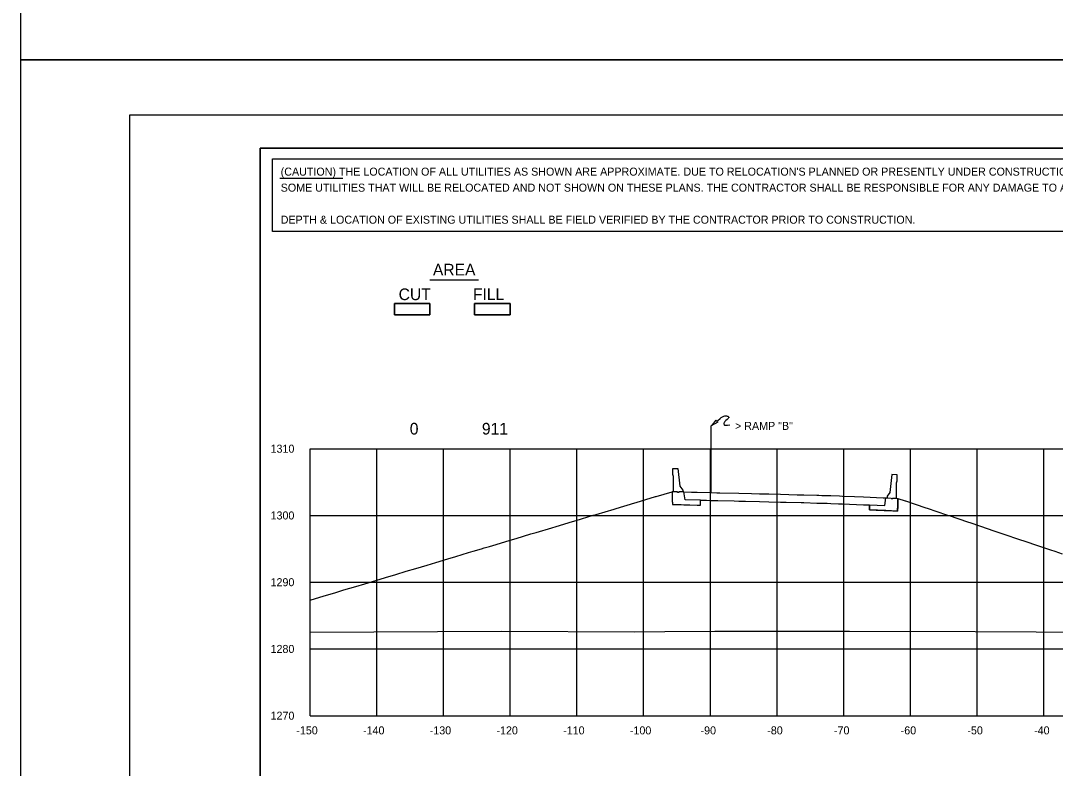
# Model space of a CAD drawing. Extents: x 2148105 to 2149976, y 144169 to 149705.
# Drawn here: x 2148219.9 to 2148375, y 145279 to 145391 of the extents above; entities that cross this region are included whole.
import ezdxf

# ---------------------------------------------------------------- set-up
doc = ezdxf.new("R2010")
doc.units = 0
for name, color, linetype in [('EX_Align', 7, 'Continuous'), ('PH1a-PR-ServRd', 7, 'Continuous'), ('PR-Dividing Strip', 7, 'Continuous'), ('PR_Align_PC', 7, 'Continuous'), ('PR_Align_PI', 7, 'Continuous'), ('PR_Align_Ramp_E', 7, 'Continuous'), ('PR_Align_Ramp_J', 7, 'Continuous'), ('PR_Storm_Conc_Box_PH1B', 7, 'Continuous'), ('PR_Storm_Conc_Pipe_PH1B', 7, 'Continuous'), ('PR_Storm_Inlet_CICI_PH1A', 7, 'Continuous'), ('PR_Storm_Inlet_CICI_PH1B', 7, 'Continuous'), ('PR_Storm_MH', 7, 'Continuous'), ('PR_Storm_MH_PH1B', 7, 'Continuous'), ('PR_Storm_Standard_Median_Drain_PH1B', 7, 'Continuous'), ('TopCut', 7, 'Continuous'), ('TOPO_BRIDGE_Pier Cap', 7, 'Continuous')]:
    doc.layers.add(name, color=color, linetype=linetype)

msp = doc.modelspace()

# ---------------------------------------------------------------- linework, layer by layer
at = {"layer": 'EX_Align'}
msp.add_lwpolyline([(2148263.32, 145304.23), (2148264.15, 145304.48), (2148265.28, 145304.82), (2148267.16, 145305.38), (2148268.39, 145305.75), (2148270.17, 145306.28), (2148271.51, 145306.68), (2148273.17, 145307.18), (2148274.62, 145307.61), (2148276.18, 145308.08), (2148277.74, 145308.54), (2148279.18, 145308.98), (2148280.85, 145309.48), (2148282.19, 145309.88), (2148283.97, 145310.41), (2148285.19, 145310.78), (2148287.08, 145311.34), (2148287.79, 145311.55), (2148289.03, 145311.92), (2148289.43, 145312.04), (2148290.2, 145312.27), (2148291.2, 145312.57), (2148293.31, 145313.2), (2148294.2, 145313.47), (2148296.43, 145314.14), (2148297.21, 145314.37), (2148299.54, 145315.07), (2148300.21, 145315.27), (2148302.66, 145316), (2148303.21, 145316.17), (2148305.77, 145316.93), (2148306.21, 145317.06), (2148308.89, 145317.86), (2148309.21, 145317.96), (2148312, 145318.8), (2148312.21, 145318.86), (2148315.12, 145319.73), (2148315.21, 145319.76), (2148317.61, 145320.47), (2148317.61, 145320.24), (2148317.62, 145319.31), (2148317.62, 145319.16), (2148317.63, 145318.56), (2148317.85, 145318.55), (2148318.23, 145318.54), (2148318.96, 145318.53), (2148319.37, 145318.52), (2148320.24, 145318.5), (2148321.35, 145318.47), (2148321.62, 145318.46), (2148321.83, 145318.46), (2148321.84, 145319.09), (2148321.84, 145319.21), (2148322.72, 145319.19), (2148323.42, 145319.17), (2148324.29, 145319.15), (2148324.46, 145319.15), (2148326.89, 145319.09), (2148327.58, 145319.07), (2148328.6, 145319.05), (2148330.69, 145319), (2148332.1, 145318.96), (2148333.81, 145318.92), (2148334.7, 145318.89), (2148336.92, 145318.84), (2148337.31, 145318.83), (2148339.26, 145318.77), (2148339.57, 145318.77), (2148340.04, 145318.75), (2148340.83, 145318.73), (2148341.37, 145318.72), (2148342.53, 145318.67), (2148343.15, 145318.65), (2148345.22, 145318.56), (2148346.27, 145318.52), (2148346.58, 145318.51), (2148347.17, 145318.48), (2148347.18, 145317.95), (2148347.18, 145317.73), (2148348.15, 145317.69), (2148349.38, 145317.64), (2148349.53, 145317.63), (2148349.64, 145317.63), (2148350.67, 145317.59), (2148351.38, 145317.55), (2148351.39, 145317.82), (2148351.4, 145318.3), (2148351.4, 145318.72), (2148351.41, 145319.47), (2148352.5, 145319.1), (2148352.55, 145319.08), (2148355.61, 145318.05), (2148355.83, 145317.98), (2148358.73, 145317.01), (2148359.1, 145316.88), (2148361.84, 145315.96), (2148362.38, 145315.78), (2148364.96, 145314.91), (2148365.66, 145314.67), (2148368.08, 145313.86), (2148368.93, 145313.57), (2148371.19, 145312.81), (2148371.61, 145312.67), (2148372.5, 145312.37), (2148373.12, 145312.16), (2148374.31, 145311.76), (2148374.95, 145311.55), (2148376.04, 145311.18)], dxfattribs=at)
at = {"layer": 'PH1a-PR-ServRd'}
msp.add_lwpolyline([(2148570.82, 145161.91), (2148255.82, 145161.91), (2148255.82, 145371.91), (2148570.82, 145371.91)], close=True, dxfattribs=at)
at = {"layer": 'PR-Dividing Strip'}
msp.add_line((2148323.42, 145320.34), (2148323.42, 145330.34), dxfattribs=at)
for points in [[(2148324.43, 145331.15), (2148324.78, 145331.44), (2148324.94, 145331.57), (2148325.04, 145331.64), (2148325.14, 145331.7), (2148325.24, 145331.75), (2148325.35, 145331.78), (2148325.49, 145331.81), (2148325.58, 145331.82), (2148325.67, 145331.82), (2148325.75, 145331.82), (2148325.82, 145331.8), (2148325.87, 145331.79), (2148325.93, 145331.77), (2148325.97, 145331.74), (2148326.01, 145331.71), (2148326.04, 145331.67), (2148326.07, 145331.61), (2148326.07, 145331.55), (2148326.06, 145331.51), (2148326, 145331.44), (2148325.82, 145331.28), (2148325.63, 145331.12), (2148325.55, 145331.04), (2148325.49, 145330.97), (2148325.43, 145330.87), (2148325.39, 145330.81), (2148325.35, 145330.72), (2148325.34, 145330.65), (2148325.37, 145330.56), (2148325.41, 145330.49), (2148325.46, 145330.46), (2148325.51, 145330.43), (2148325.62, 145330.42), (2148325.76, 145330.43), (2148325.91, 145330.44), (2148326.25, 145330.48)], [(2148323.42, 145330.34), (2148323.93, 145330.89), (2148324.2, 145331.2), (2148324.28, 145331.03), (2148324.42, 145330.91), (2148323.42, 145330.34)]]:
    msp.add_lwpolyline(points, dxfattribs=at)
at = {"layer": 'PR_Align_PC'}
msp.add_line((2148281.28, 145352.21), (2148288.56, 145352.21), dxfattribs=at)
for points in [[(2148275.98, 145348.66), (2148281.29, 145348.66), (2148281.29, 145346.97), (2148275.98, 145346.97)], [(2148275.98, 145348.66), (2148281.29, 145348.66), (2148281.29, 145346.97), (2148275.98, 145346.97)], [(2148287.98, 145348.66), (2148293.29, 145348.66), (2148293.29, 145346.97), (2148287.98, 145346.97)], [(2148287.98, 145348.66), (2148293.29, 145348.66), (2148293.29, 145346.97), (2148287.98, 145346.97)]]:
    msp.add_lwpolyline(points, close=True, dxfattribs=at)
at = {"layer": 'PR_Align_PI'}
msp.add_lwpolyline([(2148319.37, 145320.43), (2148320.49, 145320.41), (2148321.35, 145320.39), (2148323.42, 145320.34), (2148324.29, 145320.32), (2148324.46, 145320.31), (2148324.72, 145320.31), (2148327.58, 145320.24), (2148329.5, 145320.19), (2148330.69, 145320.16), (2148332.1, 145320.13), (2148333.81, 145320.08), (2148336.35, 145320.02), (2148336.92, 145320), (2148337.31, 145319.99), (2148339.26, 145319.94), (2148339.57, 145319.93), (2148340.04, 145319.92), (2148340.83, 145319.9), (2148341.37, 145319.88), (2148342.67, 145319.83), (2148343.15, 145319.81), (2148344.93, 145319.74), (2148346.27, 145319.69), (2148349.23, 145319.56), (2148349.39, 145319.56), (2148349.45, 145319.55), (2148349.64, 145319.55)], dxfattribs=at)
at = {"layer": 'PR_Align_Ramp_E'}
for points in [[(2148219.95, 145625.16), (2148579.95, 145625.16), (2148579.95, 145385.16), (2148219.95, 145385.16)], [(2148219.95, 145385.16), (2148579.95, 145385.16), (2148579.95, 145145.16), (2148219.95, 145145.16)]]:
    msp.add_lwpolyline(points, close=True, dxfattribs=at)
at = {"layer": 'PR_Align_Ramp_J'}
msp.add_lwpolyline([(2148236.32, 145376.91), (2148576.32, 145376.91), (2148576.32, 145156.91), (2148236.32, 145156.91)], close=True, dxfattribs=at)
at = {"layer": 'PR_Storm_Conc_Box_PH1B'}
for p, q in [((2148263.32, 145326.91), (2148563.32, 145326.91)), ((2148263.32, 145286.91), (2148263.32, 145326.91)), ((2148273.32, 145286.91), (2148273.32, 145326.91)), ((2148283.32, 145286.91), (2148283.32, 145326.91)), ((2148293.32, 145286.91), (2148293.32, 145326.91)), ((2148303.32, 145286.91), (2148303.32, 145326.91)), ((2148313.32, 145286.91), (2148313.32, 145326.91)), ((2148323.32, 145286.91), (2148323.32, 145326.91)), ((2148333.32, 145286.91), (2148333.32, 145326.91)), ((2148343.32, 145286.91), (2148343.32, 145326.91)), ((2148353.32, 145286.91), (2148353.32, 145326.91)), ((2148363.32, 145286.91), (2148363.32, 145326.91)), ((2148373.32, 145286.91), (2148373.32, 145326.91)), ((2148263.32, 145316.91), (2148563.32, 145316.91)), ((2148263.32, 145306.91), (2148563.32, 145306.91)), ((2148263.32, 145296.91), (2148563.32, 145296.91)), ((2148263.32, 145286.91), (2148563.32, 145286.91))]:
    msp.add_line(p, q, dxfattribs=at)
at = {"layer": 'PR_Storm_Conc_Pipe_PH1B'}
msp.add_lwpolyline([(2148255.82, 145161.91), (2148570.82, 145161.91), (2148570.82, 145371.91), (2148255.82, 145371.91)], close=True, dxfattribs=at)
msp.add_lwpolyline([(2148255.82, 145161.91), (2148570.82, 145161.91), (2148570.82, 145371.91), (2148255.82, 145371.91)], close=True, dxfattribs=at)
at = {"layer": 'PR_Storm_Inlet_CICI_PH1A'}
for points in [[(2148317.81, 145320.47), (2148317.81, 145322.77), (2148317.68, 145323.04), (2148317.68, 145323.96), (2148318.47, 145323.95), (2148318.77, 145321.28), (2148319.19, 145320.69), (2148319.2, 145320.44), (2148318.58, 145320.45), (2148318.58, 145320.37), (2148318.4, 145320.37), (2148318.4, 145320.46)], [(2148317.81, 145320.47), (2148317.81, 145322.77), (2148317.68, 145323.04), (2148317.68, 145323.96), (2148318.47, 145323.95), (2148318.77, 145321.28), (2148319.19, 145320.69), (2148319.2, 145320.44), (2148318.58, 145320.45), (2148318.58, 145320.37), (2148318.4, 145320.37), (2148318.4, 145320.46)], [(2148351.21, 145319.48), (2148351.2, 145321.82), (2148351.33, 145322.08), (2148351.33, 145323.01), (2148350.54, 145323.02), (2148350.24, 145320.36), (2148349.83, 145319.79), (2148349.81, 145319.54), (2148350.43, 145319.51), (2148350.43, 145319.43), (2148350.62, 145319.42), (2148350.62, 145319.5)], [(2148317.63, 145318.56), (2148319.37, 145318.52), (2148321.83, 145318.46), (2148321.84, 145319.21), (2148319.55, 145319.26), (2148319.37, 145320.43), (2148319.2, 145320.44), (2148318.58, 145320.45), (2148318.58, 145320.37), (2148318.4, 145320.37), (2148318.4, 145320.46), (2148317.81, 145320.47), (2148317.61, 145320.47), (2148317.62, 145319.31)], [(2148317.63, 145318.56), (2148319.37, 145318.52), (2148321.83, 145318.46), (2148321.84, 145319.21), (2148319.55, 145319.26), (2148319.37, 145320.43), (2148319.2, 145320.44), (2148318.58, 145320.45), (2148318.58, 145320.37), (2148318.4, 145320.37), (2148318.4, 145320.46), (2148317.81, 145320.47), (2148317.61, 145320.47), (2148317.62, 145319.31)], [(2148351.38, 145317.55), (2148349.64, 145317.63), (2148347.18, 145317.73), (2148347.17, 145318.48), (2148349.46, 145318.39), (2148349.64, 145319.55), (2148349.81, 145319.54), (2148350.43, 145319.51), (2148350.43, 145319.43), (2148350.62, 145319.42), (2148350.62, 145319.5), (2148351.21, 145319.48), (2148351.41, 145319.47), (2148351.4, 145318.3)]]:
    msp.add_lwpolyline(points, close=True, dxfattribs=at)
at = {"layer": 'PR_Storm_Inlet_CICI_PH1B'}
msp.add_lwpolyline([(2148263.32, 145299.42), (2148291.95, 145299.56), (2148311.98, 145299.48), (2148316.48, 145299.54), (2148324.01, 145299.57), (2148344.17, 145299.58), (2148363.01, 145299.52), (2148390.47, 145299.37)], dxfattribs=at)
at = {"layer": 'PR_Storm_MH'}
msp.add_line((2148258.8, 145367.46), (2148268.21, 145367.46), dxfattribs=at)
msp.add_lwpolyline([(2148257.69, 145370.34), (2148420.12, 145370.34), (2148420.12, 145359.47), (2148257.69, 145359.47)], close=True, dxfattribs=at)
at = {"layer": 'PR_Storm_Standard_Median_Drain_PH1B'}
for q in [(2148263.32, 145326.91), (2148563.32, 145286.91)]:
    msp.add_line((2148263.32, 145286.91), q, dxfattribs=at)
at = {"layer": 'TopCut'}
msp.add_lwpolyline([(2148287.98, 145346.97), (2148293.29, 145346.97), (2148293.29, 145348.66), (2148287.98, 145348.66), (2148287.98, 145346.97)], dxfattribs=at)
at = {"layer": 'TOPO_BRIDGE_Pier Cap'}
msp.add_lwpolyline([(2148275.98, 145346.97), (2148281.29, 145346.97), (2148281.29, 145348.66), (2148275.98, 145348.66), (2148275.98, 145346.97)], dxfattribs=at)

# ---------------------------------------------------------------- texts
at = {"layer": 'PR-Dividing Strip'}
msp.add_text('> RAMP "B"', height=1.2, rotation=360, dxfattribs=at).set_placement((2148327.02, 145329.73))
at = {"layer": 'PR_Align_PC'}
for s, p in [('AREA', (2148281.74, 145352.86)), ('CUT', (2148276.6, 145349.17)), ('FILL', (2148287.74, 145349.17)), ('0', (2148278.27, 145329.03)), ('911', (2148289.08, 145329.03))]:
    msp.add_text(s, height=1.75, dxfattribs=at).set_placement(p)
at = {"layer": 'PR_Storm_MH'}
for s, p in [("(CAUTION) THE LOCATION OF ALL UTILITIES AS SHOWN ARE APPROXIMATE. DUE TO RELOCATION'S PLANNED OR PRESENTLY UNDER CONSTRUCTION THERE ARE ", (2148258.92, 145367.82)), ('SOME UTILITIES THAT WILL BE RELOCATED AND NOT SHOWN ON THESE PLANS. THE CONTRACTOR SHALL BE RESPONSIBLE FOR ANY DAMAGE TO ALL UTILITIES.', (2148258.92, 145365.42)), ('DEPTH & LOCATION OF EXISTING UTILITIES SHALL BE FIELD VERIFIED BY THE CONTRACTOR PRIOR TO CONSTRUCTION.', (2148258.92, 145360.62))]:
    msp.add_text(s, height=1.2, dxfattribs=at).set_placement(p)
at = {"layer": 'PR_Storm_MH_PH1B'}
for s, p in [('1310', (2148257.4, 145326.31)), ('1300', (2148257.4, 145316.31)), ('1290', (2148257.4, 145306.31)), ('1280', (2148257.4, 145296.31)), ('1270', (2148257.4, 145286.31)), ('-150', (2148261.26, 145284.11)), ('-140', (2148271.26, 145284.11)), ('-130', (2148281.26, 145284.11)), ('-120', (2148291.26, 145284.11)), ('-110', (2148301.26, 145284.11)), ('-100', (2148311.26, 145284.11)), ('-90', (2148321.85, 145284.11)), ('-80', (2148331.85, 145284.11)), ('-70', (2148341.85, 145284.11)), ('-60', (2148351.85, 145284.11)), ('-50', (2148361.85, 145284.11)), ('-40', (2148371.85, 145284.11))]:
    msp.add_text(s, height=1.2, dxfattribs=at).set_placement(p)

doc.saveas('drawing.dxf')
